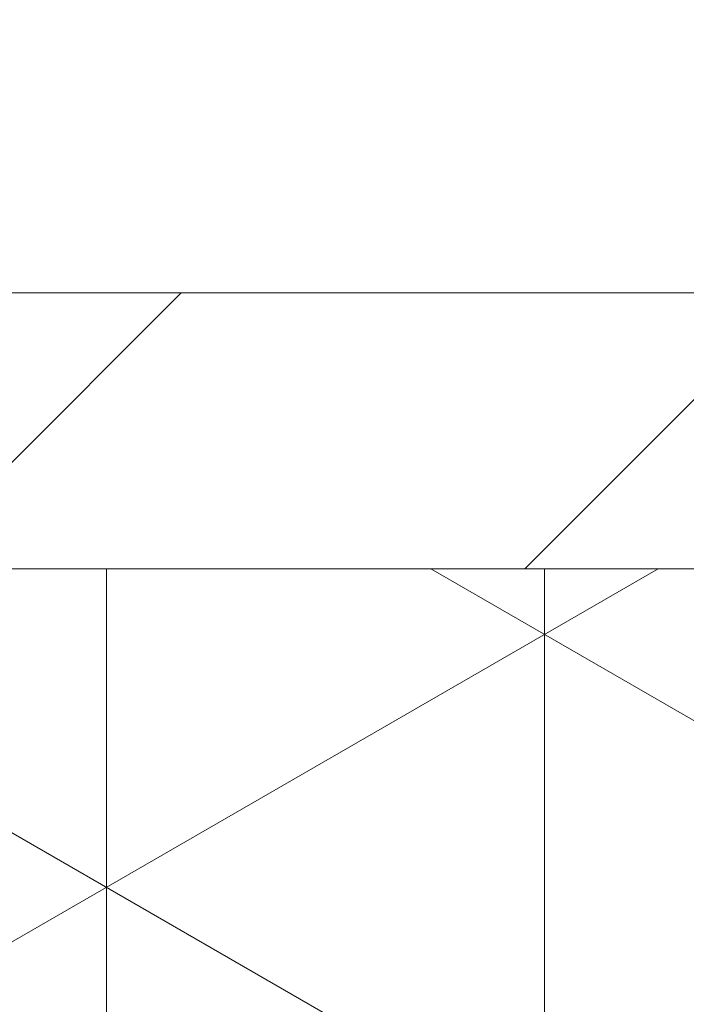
# Model space of a CAD drawing. Header units: millimetres. Extents: x -3395 to 5934498, y -177084 to 63013.
# Tile 627 of 652: x 244757 to 244762, y 41044 to 41051. Entities that reach past the tile are written whole.
import ezdxf

# ---------------------------------------------------------------- set-up
doc = ezdxf.new("R2010")
doc.units = ezdxf.units.MM
doc.layers.add('Beschriftung', color=7, linetype='Continuous', lineweight=9)
doc.styles.add('LBB3.5M1000', font='isocp.shx', dxfattribs={"height": 3.5})

msp = doc.modelspace()

# ---------------------------------------------------------------- hatches: boundary and pattern name
at = {"lineweight": 5}
h = msp.add_hatch(dxfattribs=at)
h.set_pattern_fill('ANSI31', color=256)
h.set_pattern_definition([(45, (181852.1638, 33672.4224), (-2.24506403, 2.24506403), [])])
h.paths.add_polyline_path([(244874.24294, 41048.96428), (244714.24294, 41048.96428), (244714.24294, 41046.96428), (244874.24294, 41046.96428)])
h = msp.add_hatch(dxfattribs=at)
h.set_pattern_fill('NET3', color=256, angle=90)
h.paths.add_polyline_path([(244834.24294, 41046.96428), (244754.24294, 41046.96428), (244754.24294, 41030.96428), (244834.24294, 41030.96428)])

# ---------------------------------------------------------------- linework, layer by layer
msp.add_line((244596.74432, 41046.96428), (244999.32998, 41046.96428), dxfattribs=at)
for points in [[(244714.24294, 41046.96428), (244874.24294, 41046.96428), (244874.24294, 41048.96428), (244714.24294, 41048.96428)], [(244754.24294, 41030.96428), (244834.24294, 41030.96428), (244834.24294, 41046.96428), (244754.24294, 41046.96428)]]:
    msp.add_lwpolyline(points, close=True, dxfattribs=at)

# ---------------------------------------------------------------- texts
at = {"layer": 'Beschriftung', "insert": (36821.40917, 60857.41864), "char_height": 10000, "width": 104062.1937986, "attachment_point": 1, "style": 'LBB3.5M1000'}
msp.add_mtext('\\pi584.99;{\\fArial|b0|i0|c0|p34;\\C3;5000m³ Behälter}', dxfattribs=at)

doc.saveas('drawing.dxf')
